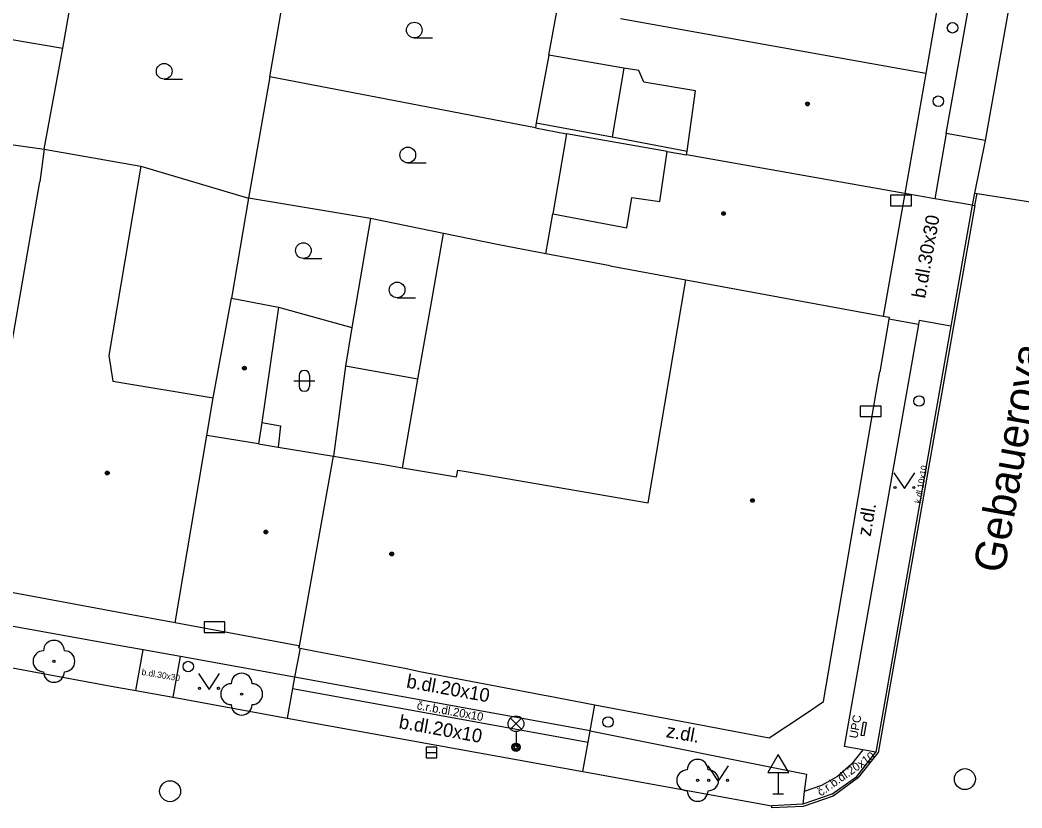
# Model space of a CAD drawing. Extents: x -596229 to -595156, y -1161237 to -1159376.
# Drawn here: x -595978.2 to -595930.32, y -1160432.67 to -1160395.01 of the extents above; entities that cross this region are included whole.
import ezdxf

# ---------------------------------------------------------------- set-up
doc = ezdxf.new("R2010")
doc.units = 0
for name, color, linetype in [('DOP - kresba z DSPS bez souradnic', 7, 'Continuous'), ('DOP - rozhrani ploch obecne', 7, 'Continuous'), ('Level 22', 7, 'Continuous'), ('Level 24', 7, 'Continuous'), ('Level 27', 7, 'Continuous'), ('Level 28', 7, 'Continuous'), ('Level 31', 7, 'Continuous'), ('Level 33', 7, 'Continuous'), ('Level 34', 7, 'Continuous'), ('Level 36', 7, 'Continuous'), ('Level 39', 7, 'Continuous'), ('Nazvy ulic', 7, 'Continuous'), ('slaboproud - povrch.  znaky a tel. budka skut. velikost', 7, 'Continuous'), ('Specificka linie pasportu komunikaci', 7, 'Continuous'), ('TM - budovy zdene_ betonove - VP', 7, 'Continuous'), ('TM - chodniky - VP', 7, 'Continuous'), ('TM - komunikace - VP', 7, 'Continuous'), ('TM - letecke snimky - pomocna linie', 7, 'Continuous'), ('TM - pomocna konstrukcni linie', 7, 'Continuous'), ('TM - popis objektu', 7, 'Continuous'), ('TM - popis povrchu', 7, 'Continuous'), ('TM - rozhrani mezi zpev. plochami mezi sebou - VP', 7, 'Continuous'), ('TM - rozhrani ploch obecne - VP', 7, 'Continuous'), ('TM - vstup do budovy - nerozlisene', 7, 'Continuous')]:
    doc.layers.add(name, color=color, linetype=linetype)

msp = doc.modelspace()

# ---------------------------------------------------------------- linework, layer by layer
at = {"layer": 'DOP - kresba z DSPS bez souradnic'}
for points in [[(-595953.53, -1160399.93), (-595949.91, -1160400.6)], [(-595949.91, -1160400.6), (-595946.32, -1160401.27)]]:
    msp.add_lwpolyline(points, dxfattribs=at)
at = {"layer": 'DOP - rozhrani ploch obecne'}
for points in [[(-595976.15, -1160396.36), (-595975.35, -1160391.73)], [(-595966.27, -1160397.72), (-595965.55, -1160393.58)], [(-595978.59, -1160395.94), (-595976.15, -1160396.36)], [(-595977.05, -1160401.18), (-595976.15, -1160396.36)], [(-595952.93, -1160396.69), (-595953.53, -1160399.93)], [(-595966.27, -1160397.72), (-595967.28, -1160403.53)], [(-595953.57, -1160400.16), (-595966.27, -1160397.72)], [(-595953.53, -1160399.93), (-595953.57, -1160400.16)], [(-595953.57, -1160400.16), (-595952.08, -1160400.45)], [(-595952.08, -1160400.45), (-595952.74, -1160404.27)], [(-595947.27, -1160401.3), (-595952.08, -1160400.45)], [(-595972.43, -1160401.99), (-595967.28, -1160403.53)], [(-595967.28, -1160403.53), (-595968.1, -1160408.3)], [(-595961.46, -1160404.5), (-595967.28, -1160403.53)], [(-595961.46, -1160404.5), (-595962.34, -1160409.71)], [(-595957.97, -1160405.22), (-595961.46, -1160404.5)], [(-595955.32, -1160405.76), (-595957.97, -1160405.22)], [(-595953.07, -1160406.19), (-595955.32, -1160405.76)], [(-595965.85, -1160408.73), (-595962.34, -1160409.71)], [(-595962.34, -1160409.71), (-595962.65, -1160411.55)], [(-595962.65, -1160411.55), (-595963.22, -1160415.86)], [(-595959.19, -1160412.18), (-595962.65, -1160411.55)]]:
    msp.add_lwpolyline(points, dxfattribs=at)
at = {"layer": 'Level 22'}
for centre in [(-595976.58, -1160425.66), (-595967.61, -1160427.23), (-595945.82, -1160431.35)]:
    msp.add_circle(centre, 0.05, dxfattribs=at)
for centre, start, end in [((-595976.58, -1160425.16), 0, 180), ((-595977.08, -1160425.66), 90, 270), ((-595976.08, -1160425.66), 270, 90), ((-595976.58, -1160426.16), 180, 0), ((-595967.61, -1160426.73), 0, 180), ((-595968.11, -1160427.23), 90, 270), ((-595967.11, -1160427.23), 270, 90), ((-595967.61, -1160427.73), 180, 0), ((-595945.82, -1160430.85), 0, 180), ((-595946.32, -1160431.35), 90, 270), ((-595945.32, -1160431.35), 270, 90), ((-595945.82, -1160431.85), 180, 0)]:
    msp.add_arc(centre, 0.5, start, end, dxfattribs=at)
at = {"layer": 'Level 24'}
for points in [[(-595936.597, -1160403.888), (-595935.597, -1160403.888), (-595935.597, -1160403.388), (-595936.597, -1160403.388)], [(-595938.057, -1160413.958), (-595937.057, -1160413.958), (-595937.057, -1160413.458), (-595938.057, -1160413.458)], [(-595969.407, -1160424.278), (-595968.407, -1160424.278), (-595968.407, -1160423.778), (-595969.407, -1160423.778)]]:
    msp.add_lwpolyline(points, close=True, dxfattribs=at)
at = {"layer": 'Level 27'}
msp.add_line((-595958.79, -1160430.02), (-595958.29, -1160430.02), dxfattribs=at)
msp.add_lwpolyline([(-595958.79, -1160430.27), (-595958.29, -1160430.27), (-595958.29, -1160429.77), (-595958.79, -1160429.77)], close=True, dxfattribs=at)
for centre in [(-595933.05, -1160431.29), (-595971.03, -1160431.87)]:
    msp.add_circle(centre, 0.5, dxfattribs=at)
at = {"layer": 'Level 28'}
for centre in [(-595933.64, -1160395.38), (-595934.32, -1160398.89), (-595935.24, -1160413.22), (-595950.1, -1160428.56)]:
    msp.add_circle(centre, 0.25, dxfattribs=at)
at = {"layer": 'Level 31'}
msp.add_circle((-595970.16, -1160425.91), 0.25, dxfattribs=at)
at = {"layer": 'Level 33'}
for p, q in [((-595954.765, -1160428.91), (-595954.235, -1160428.38)), ((-595954.765, -1160428.38), (-595954.235, -1160428.91)), ((-595954.5, -1160429.02), (-595954.5, -1160429.77))]:
    msp.add_line(p, q, dxfattribs=at)
for centre, radius in [((-595954.5, -1160428.645), 0.375), ((-595954.5, -1160429.77), 0.2), ((-595954.5, -1160429.77), 0.145), ((-595954.5, -1160429.77), 0.0876)]:
    msp.add_circle(centre, radius, dxfattribs=at)
at = {"layer": 'Level 34'}
for p, q in [((-595941.97, -1160430.982), (-595941.97, -1160432)), ((-595942.22, -1160432), (-595941.72, -1160432))]:
    msp.add_line(p, q, dxfattribs=at)
msp.add_lwpolyline([(-595942.47, -1160430.982), (-595941.47, -1160430.982), (-595941.97, -1160430.116)], close=True, dxfattribs=at)
at = {"layer": 'Level 36'}
for p, q in [((-595959.36, -1160395.865), (-595958.485, -1160395.865)), ((-595971.31, -1160397.835), (-595970.435, -1160397.835)), ((-595959.67, -1160401.835), (-595958.795, -1160401.835)), ((-595964.66, -1160406.405), (-595963.785, -1160406.405)), ((-595960.18, -1160408.285), (-595959.305, -1160408.285)), ((-595964.866, -1160412.006), (-595964.866, -1160412.506)), ((-595964.366, -1160412.006), (-595964.366, -1160412.506)), ((-595965.116, -1160412.256), (-595964.116, -1160412.256))]:
    msp.add_line(p, q, dxfattribs=at)
for points in [[(-595936.44, -1160416.65), (-595935.94, -1160417.4), (-595935.44, -1160416.65)], [(-595969.67, -1160426.25), (-595969.17, -1160427), (-595968.67, -1160426.25)], [(-595945.34, -1160430.65), (-595944.84, -1160431.4), (-595944.34, -1160430.65)]]:
    msp.add_lwpolyline(points, dxfattribs=at)
for centre, radius in [((-595959.36, -1160395.49), 0.375), ((-595971.31, -1160397.46), 0.375), ((-595959.67, -1160401.46), 0.375), ((-595964.66, -1160406.03), 0.375), ((-595960.18, -1160407.91), 0.375), ((-595936.39, -1160417.35), 0.05), ((-595935.491, -1160417.35), 0.05), ((-595969.62, -1160426.95), 0.05), ((-595968.721, -1160426.95), 0.05), ((-595945.29, -1160431.35), 0.05), ((-595944.391, -1160431.35), 0.05)]:
    msp.add_circle(centre, radius, dxfattribs=at)
for centre, start, end in [((-595964.616, -1160412.006), 0, 180), ((-595964.616, -1160412.506), 180, 0)]:
    msp.add_arc(centre, 0.25, start, end, dxfattribs=at)
at = {"layer": 'Level 39'}
for centre, radius in [((-595940.57, -1160399.02), 0.09), ((-595940.57, -1160399.02), 0.0398), ((-595944.58, -1160404.26), 0.09), ((-595944.58, -1160404.26), 0.0398), ((-595967.48, -1160411.65), 0.09), ((-595967.48, -1160411.65), 0.0398), ((-595974.03, -1160416.66), 0.09), ((-595974.03, -1160416.66), 0.0398), ((-595943.2, -1160417.97), 0.09), ((-595943.2, -1160417.97), 0.0398), ((-595966.45, -1160419.48), 0.09), ((-595966.45, -1160419.48), 0.0398), ((-595960.44, -1160420.53), 0.09), ((-595960.44, -1160420.53), 0.0398)]:
    msp.add_circle(centre, radius, dxfattribs=at)
at = {"layer": 'slaboproud - povrch.  znaky a tel. budka skut. velikost'}
for points in [[(-595938.01, -1160429.2), (-595937.9, -1160428.57)], [(-595937.75, -1160428.6), (-595937.9, -1160428.57)], [(-595937.86, -1160429.22), (-595937.75, -1160428.6)], [(-595937.86, -1160429.22), (-595938.01, -1160429.2)]]:
    msp.add_lwpolyline(points, dxfattribs=at)
at = {"layer": 'Specificka linie pasportu komunikaci'}
for points in [[(-595932.59, -1160403.28), (-595932.47, -1160403.3)], [(-595932.58, -1160403.88), (-595932.47, -1160403.3)], [(-595932.47, -1160403.3), (-595924.83, -1160404.5)]]:
    msp.add_lwpolyline(points, dxfattribs=at)
at = {"layer": 'TM - budovy zdene_ betonove - VP'}
for points in [[(-595933.48, -1160389.27), (-595934.92, -1160397.56)], [(-595952.93, -1160396.69), (-595952.51, -1160394.42)], [(-595934.92, -1160397.56), (-595949.51, -1160394.96)], [(-595949.34, -1160397.31), (-595952.93, -1160396.69)], [(-595948.63, -1160397.43), (-595949.34, -1160397.31)], [(-595948.39, -1160397.98), (-595948.63, -1160397.43)], [(-595934.92, -1160397.56), (-595935.92, -1160403.3)], [(-595945.93, -1160398.4), (-595948.39, -1160397.98)], [(-595946.32, -1160401.27), (-595945.93, -1160398.4)], [(-595979.44, -1160400.84), (-595977.05, -1160401.18)], [(-595977.05, -1160401.18), (-595977.26, -1160402.75)], [(-595977.05, -1160401.18), (-595972.43, -1160401.99)], [(-595947.62, -1160403.68), (-595947.27, -1160401.3)], [(-595947.27, -1160401.3), (-595946.35, -1160401.46)], [(-595946.35, -1160401.46), (-595946.32, -1160401.27)], [(-595935.92, -1160403.3), (-595946.35, -1160401.46)], [(-595972.43, -1160401.99), (-595973.95, -1160411.04)], [(-595980.6, -1160422.01), (-595977.26, -1160402.75)], [(-595949.2, -1160404.94), (-595948.97, -1160403.49)], [(-595948.97, -1160403.49), (-595947.62, -1160403.68)], [(-595935.92, -1160403.3), (-595936.95, -1160409.16)], [(-595953.07, -1160406.19), (-595952.74, -1160404.27)], [(-595952.74, -1160404.27), (-595949.2, -1160404.94)], [(-595950, -1160406.76), (-595953.07, -1160406.19)], [(-595950, -1160406.76), (-595946.38, -1160407.43)], [(-595948.18, -1160418.08), (-595946.38, -1160407.43)], [(-595946.38, -1160407.43), (-595936.95, -1160409.16)], [(-595968.97, -1160413.07), (-595968.1, -1160408.3)], [(-595968.1, -1160408.3), (-595965.85, -1160408.73)], [(-595965.85, -1160408.73), (-595966.65, -1160414.25)], [(-595959.19, -1160412.18), (-595958.53, -1160408.41)], [(-595936.69, -1160409.31), (-595937.12, -1160411.82)], [(-595936.95, -1160409.16), (-595936.67, -1160409.21), (-595936.69, -1160409.31)], [(-595973.95, -1160411.04), (-595973.76, -1160412.27)], [(-595959.75, -1160415.39), (-595959.19, -1160412.18)], [(-595973.76, -1160412.27), (-595968.97, -1160413.07)], [(-595969.27, -1160414.86), (-595968.97, -1160413.07)], [(-595939.8, -1160427.58), (-595937.29, -1160412.82)], [(-595966.65, -1160414.25), (-595966.8, -1160415.27)], [(-595970.79, -1160423.82), (-595969.27, -1160414.86)], [(-595966.8, -1160415.27), (-595969.27, -1160414.86)], [(-595966.8, -1160415.27), (-595965.87, -1160415.42)], [(-595965.87, -1160415.42), (-595963.22, -1160415.86)], [(-595959.93, -1160416.41), (-595959.75, -1160415.39)], [(-595964.85, -1160424.93), (-595963.22, -1160415.86)], [(-595963.22, -1160415.86), (-595960.81, -1160416.26)], [(-595960.81, -1160416.26), (-595959.93, -1160416.41)], [(-595959.93, -1160416.41), (-595957.34, -1160416.84)], [(-595957.34, -1160416.84), (-595957.28, -1160416.52)], [(-595957.28, -1160416.52), (-595956.88, -1160416.59)], [(-595956.88, -1160416.59), (-595948.18, -1160418.08)], [(-595970.79, -1160423.82), (-595973.227, -1160423.37), (-595980.6, -1160422.01)], [(-595964.85, -1160424.93), (-595964.9, -1160424.92), (-595970.79, -1160423.82)], [(-595964.87, -1160425.02), (-595964.85, -1160424.93)], [(-595964.87, -1160425.02), (-595964.82, -1160425.03)], [(-595964.82, -1160425.03), (-595964.08, -1160425.18)], [(-595959.73, -1160426.01), (-595959.09, -1160426.14)], [(-595959.73, -1160426.01), (-595959.09, -1160426.14)], [(-595954.73, -1160426.97), (-595954.07, -1160427.1)], [(-595953.16, -1160427.28), (-595952.96, -1160427.31)], [(-595950.73, -1160427.74), (-595942.4, -1160429.32)], [(-595940.57, -1160428.1), (-595939.8, -1160427.58)], [(-595942.4, -1160429.32), (-595941.6, -1160428.79)]]:
    msp.add_lwpolyline(points, dxfattribs=at)
at = {"layer": 'TM - chodniky - VP'}
for points in [[(-595933.94, -1160400.43), (-595930.44, -1160380.77)], [(-595932.08, -1160400.76), (-595933.94, -1160400.43)], [(-595935.27, -1160409.56), (-595938.82, -1160429.73)], [(-595935.24, -1160409.37), (-595935.27, -1160409.56)], [(-595933.72, -1160409.64), (-595935.24, -1160409.37)], [(-595972.31, -1160425.11), (-595973.5, -1160424.9), (-595995.4, -1160420.96)], [(-595972.66, -1160427.06), (-595972.31, -1160425.11)], [(-595970.89, -1160427.38), (-595970.54, -1160425.43)], [(-595965.08, -1160426.42), (-595970.54, -1160425.43)], [(-595965.08, -1160426.42), (-595965.18, -1160426.96)], [(-595965.18, -1160426.96), (-595965.43, -1160428.37)], [(-595951.05, -1160429.52), (-595950.95, -1160428.98)], [(-595950.95, -1160428.98), (-595940.62, -1160431.06), (-595940.73, -1160431.88)], [(-595951.3, -1160430.93), (-595951.05, -1160429.52)], [(-595937.93, -1160429.89), (-595938.82, -1160429.73)], [(-595937.3, -1160430), (-595937.93, -1160429.89)], [(-595940.73, -1160431.88), (-595940.8, -1160432.49)]]:
    msp.add_lwpolyline(points, dxfattribs=at)
at = {"layer": 'TM - komunikace - VP'}
for points in [[(-595928.57, -1160381.06), (-595932.08, -1160400.76)], [(-595932.08, -1160400.76), (-595932.59, -1160403.28)], [(-595932.59, -1160403.28), (-595932.7, -1160403.86)], [(-595932.7, -1160403.86), (-595933.72, -1160409.64)], [(-595933.72, -1160409.64), (-595937.3, -1160430)], [(-595995.73, -1160422.78), (-595973.85, -1160426.85)], [(-595973.85, -1160426.85), (-595972.66, -1160427.06)], [(-595972.66, -1160427.06), (-595970.89, -1160427.38)], [(-595970.89, -1160427.38), (-595965.43, -1160428.37)], [(-595965.43, -1160428.37), (-595951.3, -1160430.93)], [(-595938.21, -1160431.16), (-595937.3, -1160430)], [(-595951.3, -1160430.93), (-595942.27, -1160432.57)], [(-595939.41, -1160432.01), (-595938.21, -1160431.16)], [(-595939.41, -1160432.01), (-595940.8, -1160432.49)], [(-595940.8, -1160432.49), (-595942.27, -1160432.57)]]:
    msp.add_lwpolyline(points, dxfattribs=at)
at = {"layer": 'TM - letecke snimky - pomocna linie'}
for points in [[(-595949.34, -1160397.31), (-595949.91, -1160400.6)], [(-595958.53, -1160408.41), (-595957.97, -1160405.22)]]:
    msp.add_lwpolyline(points, dxfattribs=at)
at = {"layer": 'TM - pomocna konstrukcni linie'}
msp.add_lwpolyline([(-595932.7, -1160403.86), (-595932.58, -1160403.88)], dxfattribs=at)
at = {"layer": 'TM - rozhrani mezi zpev. plochami mezi sebou - VP'}
for points in [[(-595933.94, -1160400.43), (-595934.49, -1160403.55)], [(-595934.49, -1160403.55), (-595935.92, -1160403.3)], [(-595932.7, -1160403.86), (-595934.49, -1160403.55)], [(-595935.27, -1160409.56), (-595936.69, -1160409.31)], [(-595970.54, -1160425.43), (-595972.31, -1160425.11)], [(-595964.82, -1160425.03), (-595965.08, -1160426.42)], [(-595950.95, -1160428.98), (-595965.08, -1160426.42)], [(-595965.18, -1160426.96), (-595951.05, -1160429.52)], [(-595950.95, -1160428.98), (-595950.73, -1160427.74)], [(-595937.93, -1160429.89), (-595938.47, -1160430.58), (-595939.14, -1160431.16), (-595939.9, -1160431.59), (-595940.73, -1160431.88)]]:
    msp.add_lwpolyline(points, dxfattribs=at)
at = {"layer": 'TM - rozhrani ploch obecne - VP'}
for points in [[(-595932.58, -1160403.88), (-595937.2, -1160430.04)], [(-595966.65, -1160414.25), (-595965.75, -1160414.41), (-595965.87, -1160415.42)], [(-595938.13, -1160431.22), (-595937.2, -1160430.04)], [(-595938.13, -1160431.22), (-595939.35, -1160432.1), (-595940.78, -1160432.6), (-595942.28, -1160432.67), (-595942.27, -1160432.57)]]:
    msp.add_lwpolyline(points, dxfattribs=at)
at = {"layer": 'TM - vstup do budovy - nerozlisene'}
for points in [[(-595937.29, -1160412.82), (-595937.12, -1160411.82)], [(-595937.29, -1160412.82), (-595937.12, -1160411.82)], [(-595964.08, -1160425.18), (-595959.73, -1160426.01)], [(-595959.09, -1160426.14), (-595954.73, -1160426.97)], [(-595954.07, -1160427.1), (-595953.16, -1160427.28)], [(-595952.96, -1160427.31), (-595950.73, -1160427.74)], [(-595941.6, -1160428.79), (-595940.57, -1160428.1)]]:
    msp.add_lwpolyline(points, dxfattribs=at)

# ---------------------------------------------------------------- texts
at = {"layer": 'Nazvy ulic'}
msp.add_text('Gebauerova', height=1.5, rotation=79.9172, dxfattribs=at).set_placement((-595931.179, -1160421.498))
at = {"layer": 'TM - popis objektu'}
msp.add_text('UPC', height=0.4, rotation=79.9, dxfattribs=at).set_placement((-595938.19, -1160429.37))
at = {"layer": 'TM - popis povrchu'}
for s, height, rotation, p in [('b.dl.30x30', 0.65, 80.01, (-595934.95, -1160408.34)), ('k.dl.10x10', 0.3, 80.01, (-595935.16, -1160418.13)), ('z.dl.', 0.65, 80.01, (-595937.56, -1160419.72)), ('b.dl.30x30', 0.3, 350.5, (-595972.41, -1160426.31)), ('b.dl.20x10', 0.65, 349.73, (-595959.77, -1160426.91)), ('č.r.b.dl.20x10', 0.4, 349.73, (-595959.26, -1160427.95)), ('b.dl.20x10', 0.65, 349.73, (-595960.13, -1160428.85)), ('z.dl.', 0.65, 349.73, (-595947.36, -1160429.28)), ('č.r.b.dl.20x10', 0.4, 35.28, (-595939.93, -1160432.13))]:
    msp.add_text(s, height=height, rotation=rotation, dxfattribs=at).set_placement(p)

doc.saveas('drawing.dxf')
